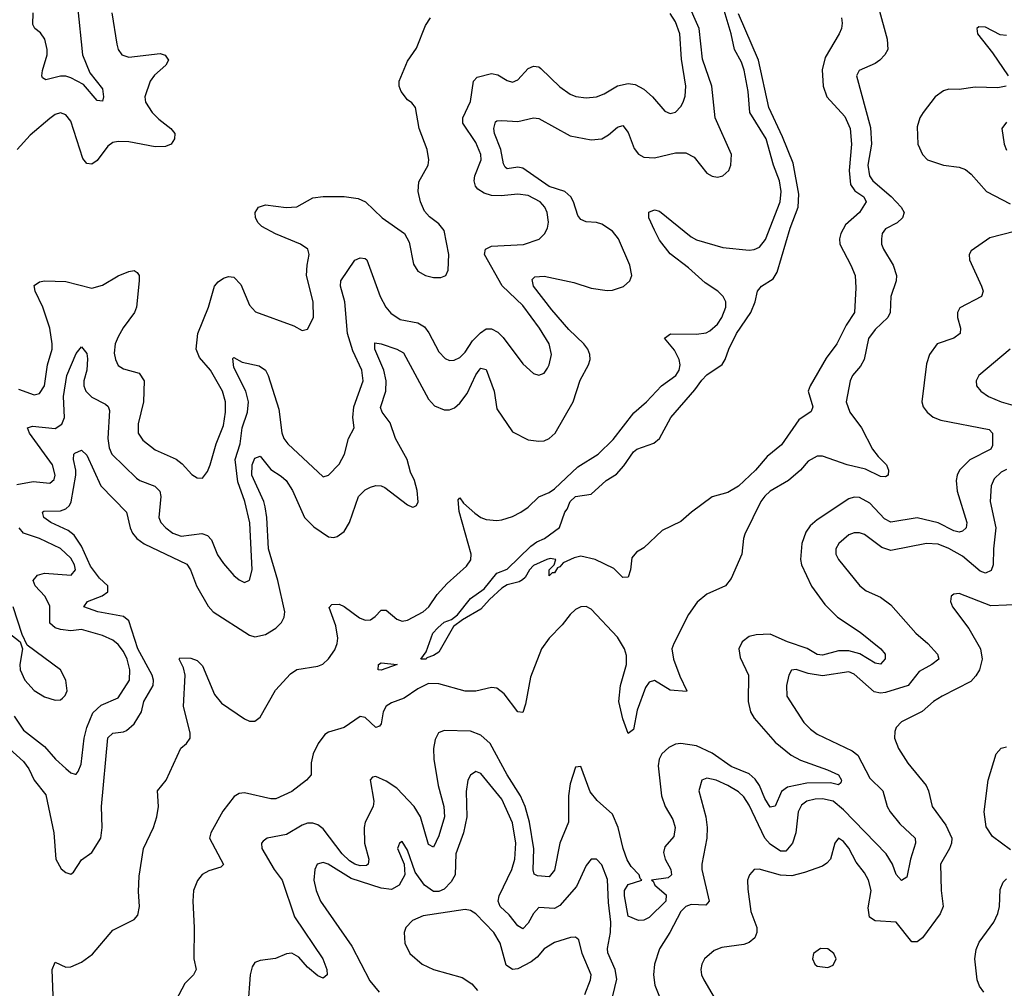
# Model space of a CAD drawing. Header units: inches. Extents: x 1843162 to 1959474, y 907081 to 1016326.
# Tile 292 of 656: x 1922515 to 1926261, y 914838 to 918523. Entities that reach past the tile are written whole.
import ezdxf

# ---------------------------------------------------------------- set-up
doc = ezdxf.new("R2010")
doc.units = ezdxf.units.IN
doc.header["$MEASUREMENT"] = 0
doc.layers.add('B9921', color=7, linetype='Continuous')

msp = doc.modelspace()

# ---------------------------------------------------------------- linework, layer by layer
at = {"layer": 'B9921', "color": 5}
for points, elevation in [([(1922450, 915772.8), (1922530, 915701.4), (1922550, 915672.9), (1922570.6, 915630), (1922613.9, 915573.9), (1922644.4, 915430), (1922653.1, 915330), (1922673.3, 915293.3), (1922690, 915279.2), (1922710, 915272.4), (1922719.7, 915280.3), (1922750, 915327.6), (1922790, 915355), (1922823.2, 915410), (1922828.8, 915450), (1922826.6, 915530), (1922850, 915791.3), (1922870, 915809.5), (1922910, 915813.5), (1922920.8, 915819.2), (1922950, 915845), (1922978, 915890), (1922987.7, 915930), (1923022.4, 915990), (1923023.9, 916010), (1923018.6, 916030), (1922964, 916130), (1922930, 916236.5), (1922910, 916253), (1922812.8, 916270), (1922758.9, 916290), (1922773, 916310), (1922828.8, 916331.2), (1922850, 916346.8), (1922849.9, 916370), (1922818.8, 916398.8), (1922784.8, 916444.8), (1922750, 916520.2), (1922722.5, 916562.5), (1922699.6, 916579.6), (1922634, 916610), (1922606.3, 916630), (1922602, 916650), (1922606.4, 916653.7), (1922670, 916655.3), (1922690, 916662.1), (1922704.7, 916675.3), (1922710.8, 916689.2), (1922728.6, 916790), (1922728.8, 916810), (1922719.6, 916850), (1922721, 916870), (1922725.2, 916874.8), (1922750, 916885.8), (1922770, 916866.4), (1922824.3, 916750), (1922922, 916650), (1922935.5, 916590), (1922944.2, 916570), (1922960.1, 916550), (1922989.2, 916529.2), (1923151.6, 916451.6), (1923164.8, 916430), (1923188, 916370), (1923232.5, 916292.5), (1923250.9, 916270.9), (1923390, 916181.5), (1923410, 916176), (1923450, 916183.7), (1923490, 916208.7), (1923510.6, 916230), (1923521.6, 916250), (1923524.2, 916270), (1923496.8, 916390), (1923461.1, 916510), (1923455.6, 916630), (1923449.6, 916670), (1923444.5, 916690), (1923398.8, 916790), (1923399.5, 916830), (1923410, 916854.7), (1923430, 916862.2), (1923470, 916812.1), (1923510, 916787.1), (1923528.5, 916770), (1923552.8, 916732.8), (1923598.4, 916630), (1923634.2, 916594.2), (1923690, 916555.6), (1923710, 916553.7), (1923722.4, 916557.6), (1923750, 916575.8), (1923770, 916610.3), (1923804, 916710), (1923830, 916735.2), (1923850, 916745.4), (1923870, 916751.4), (1923890, 916750.3), (1923903.9, 916743.9), (1923990, 916678), (1924010, 916668.2), (1924015.3, 916670), (1924025.1, 916674.9), (1924030.7, 916689.3), (1924028, 916732), (1924017.4, 916770), (1924002.4, 916802.4), (1923989.4, 916850), (1923944.8, 916930), (1923925.2, 916990), (1923893.6, 917030), (1923888, 917048), (1923907.7, 917110), (1923908.8, 917150), (1923900.8, 917190), (1923866.5, 917270), (1923866.6, 917293.4), (1923889.8, 917290.2), (1923950, 917270.1), (1923975.7, 917255.7), (1924070, 917080.2), (1924093.9, 917053.9), (1924130, 917039.4), (1924150, 917039.4), (1924170, 917046.6), (1924190, 917064.4), (1924218.2, 917101.8), (1924250, 917172), (1924262.8, 917190), (1924270, 917197.7), (1924290, 917192.9), (1924320.4, 917110), (1924330, 917043.1), (1924390, 916956), (1924450, 916925.5), (1924490, 916919.4), (1924510, 916921.6), (1924530, 916930.2), (1924552.5, 916950), (1924620.7, 917070), (1924647.9, 917152.1), (1924679.9, 917210), (1924685.5, 917230), (1924685, 917250), (1924677.1, 917270), (1924662, 917290), (1924604.9, 917344.9), (1924539.7, 917419.7), (1924470.6, 917510), (1924464.9, 917535.1), (1924475.3, 917544.7), (1924510, 917547.8), (1924623.6, 917523.6), (1924690, 917501.9), (1924750, 917493.7), (1924770, 917494.8), (1924811.9, 917508.1), (1924837.2, 917530), (1924844.1, 917550), (1924837.2, 917590), (1924793.5, 917690), (1924770, 917718.5), (1924730, 917745.4), (1924710, 917751.7), (1924670, 917754.6), (1924650, 917763.2), (1924638.9, 917778.9), (1924622.8, 917830), (1924611.5, 917850), (1924589.2, 917869.2), (1924529.4, 917889.4), (1924430, 917958.4), (1924410, 917962.5), (1924370, 917956.5), (1924362.1, 917962.1), (1924355.5, 917975.5), (1924345.8, 918030), (1924322.1, 918090), (1924319.4, 918110), (1924325.3, 918134.7), (1924330, 918139.3), (1924350, 918140.2), (1924410, 918135.9), (1924470, 918149.6), (1924490, 918147.2), (1924610, 918082.2), (1924690, 918066.3), (1924730, 918070.8), (1924754.9, 918085.1), (1924790, 918114.5), (1924810, 918121.2), (1924830, 918094), (1924853.4, 918033.4), (1924870, 918012.3), (1924890, 918000.2), (1924930, 917997.3), (1925010, 918017.2), (1925050, 918016.4), (1925080.8, 918000.8), (1925130, 917939.6), (1925150, 917927.6), (1925170, 917924), (1925190, 917928.9), (1925213.1, 917950), (1925221.2, 917970), (1925223.7, 918010), (1925161.8, 918150), (1925149.1, 918270), (1925112.8, 918372.8), (1925099.9, 918490), (1925056.3, 918590)], 620), ([(1922642.7, 914810), (1922638.3, 914910), (1922650, 914938), (1922690, 914918.4), (1922710, 914919.6), (1922750, 914937.5), (1922792.1, 914967.9), (1922870, 915058.8), (1922950, 915100.3), (1922964.1, 915115.9), (1922970.9, 915149.1), (1922967.1, 915207.1), (1922970, 915264.7), (1922986.1, 915370), (1923024.6, 915450), (1923036.5, 915490), (1923043.7, 915530), (1923039.8, 915590), (1923072.9, 915630), (1923128.1, 915751.9), (1923150, 915770.2), (1923163.4, 915790), (1923163.6, 915810), (1923138.2, 915910), (1923144.1, 916030), (1923138.1, 916058.1), (1923121.6, 916090), (1923124.4, 916095.6), (1923166.3, 916093.7), (1923190, 916085.8), (1923210, 916065.5), (1923256.6, 915956.6), (1923282.9, 915922.9), (1923370, 915862.9), (1923390, 915855), (1923410, 915854.8), (1923430.6, 915869.4), (1923487.8, 915972.2), (1923545, 916035), (1923570, 916050.8), (1923650, 916063.3), (1923668.3, 916071.7), (1923690, 916091.6), (1923714.2, 916125.8), (1923723.4, 916150), (1923725.1, 916170), (1923717.4, 916217.4), (1923692.5, 916287.5), (1923702.1, 916297.9), (1923730, 916299.2), (1923750, 916291.2), (1923808.1, 916248.1), (1923830, 916239.1), (1923850, 916240.6), (1923867.6, 916252.4), (1923890, 916277.4), (1923902.5, 916277.5), (1923910, 916277.3), (1923950, 916242.3), (1923970, 916235), (1923990, 916238.7), (1924050.7, 916270), (1924072, 916290), (1924103.3, 916336.7), (1924141.2, 916378.8), (1924215.5, 916444.5), (1924231.3, 916468.7), (1924233.3, 916490), (1924187.7, 916652.3), (1924183.8, 916696.2), (1924190, 916703.8), (1924203.4, 916683.4), (1924246.4, 916646.4), (1924270, 916629.6), (1924290, 916622.2), (1924330, 916617.8), (1924350, 916620.1), (1924390, 916633.4), (1924422.4, 916650), (1924450, 916668.9), (1924490, 916707.5), (1924530, 916724.8), (1924550, 916738.7), (1924638.3, 916821.7), (1924716.5, 916870), (1924773.2, 916926.8), (1924851.9, 917028.1), (1924900.2, 917070), (1924957.1, 917130), (1925011.1, 917170), (1925023.9, 917190), (1925027.8, 917210), (1925024.3, 917230), (1925006, 917266), (1924968.8, 917311.2), (1924991.9, 917328.1), (1925090, 917327), (1925127.3, 917332.7), (1925140.7, 917339.3), (1925170, 917365.1), (1925186, 917390), (1925201.8, 917430), (1925201.5, 917450), (1925191.8, 917470), (1925171.2, 917490), (1925122.6, 917522.6), (1925060, 917580), (1924990, 917632.2), (1924950, 917685), (1924930, 917722.8), (1924909.3, 917770), (1924908.4, 917791.6), (1924930, 917799.7), (1924950, 917795.2), (1925070, 917697.1), (1925090, 917686.5), (1925190, 917656.6), (1925290, 917646.8), (1925310, 917648.8), (1925330, 917658.2), (1925353.1, 917686.9), (1925409.1, 917830), (1925412.8, 917870), (1925406.3, 917910), (1925382.9, 917970), (1925355, 918070), (1925292.8, 918170), (1925287.4, 918250), (1925272, 918332), (1925261.8, 918361.8), (1925234.9, 918410), (1925222.5, 918470), (1925179.9, 918610)], 580), ([(1922865.8, 918550), (1922884.3, 918430), (1922889.5, 918409.5), (1922903.6, 918390), (1922930, 918381.1), (1923050, 918395.4), (1923068.1, 918388.1), (1923080.6, 918370), (1923071.2, 918350), (1923028.2, 918311.8), (1923010.9, 918290), (1922991, 918230), (1922993.5, 918210), (1923019, 918170), (1923044.4, 918144.4), (1923090.3, 918110), (1923105.2, 918090), (1923104, 918070), (1923091.6, 918050), (1923070, 918041.6), (1923030, 918039.3), (1922930, 918058.3), (1922890, 918060.6), (1922870, 918056.8), (1922850, 918042.8), (1922810, 917987.9), (1922790, 917973.3), (1922770, 917975.8), (1922755.7, 917995.7), (1922710, 918136.9), (1922690, 918161), (1922670, 918168.6), (1922650, 918163.1), (1922630, 918147.7), (1922555.3, 918084.7), (1922504.9, 918030)], 660), ([(1922735.3, 918575.3), (1922753.8, 918390), (1922781.7, 918321.7), (1922830, 918260.5), (1922834.4, 918230), (1922830, 918213.2), (1922810, 918216.3), (1922757.2, 918277.2), (1922710, 918302.6), (1922690, 918308.9), (1922670, 918308), (1922614.8, 918294.8), (1922602.1, 918302.1), (1922599.1, 918310), (1922602.1, 918330), (1922619.3, 918390), (1922619.5, 918410), (1922610.3, 918450), (1922593.8, 918473.8), (1922573.2, 918490), (1922564.9, 918504.9), (1922566.5, 918550)], 640), ([(1925783.2, 918570), (1925816, 918450), (1925818, 918410), (1925807.3, 918390), (1925788.1, 918370), (1925770, 918356.2), (1925709.4, 918330.6), (1925699.6, 918310), (1925752.7, 918112.7), (1925756, 918050), (1925742.3, 917970), (1925748.4, 917930), (1925760.8, 917910), (1925830.3, 917850.3), (1925869, 917810), (1925880.1, 917790), (1925873.8, 917770), (1925853.9, 917750), (1925810, 917727.9), (1925797, 917710), (1925793.6, 917690), (1925794.4, 917670), (1925801.9, 917650), (1925839.1, 917590), (1925851.3, 917550), (1925849.5, 917530), (1925829.1, 917470), (1925826.5, 917410), (1925818.8, 917390), (1925770, 917344.9), (1925744.8, 917310), (1925727.8, 917230), (1925714.7, 917205.3), (1925684, 917170), (1925674.6, 917150), (1925659.4, 917070), (1925673.2, 917030), (1925718.1, 916970), (1925759.8, 916890), (1925781.1, 916861.1), (1925812.6, 916830), (1925821.3, 916810), (1925819.7, 916790), (1925810, 916783.8), (1925790, 916785.2), (1925733.9, 916813.9), (1925663.4, 916830), (1925570, 916862.3), (1925550, 916862.3), (1925515.7, 916844.3), (1925485.7, 916810), (1925440.9, 916770), (1925371, 916730), (1925350, 916711.2), (1925335, 916690), (1925274.4, 916565.6), (1925268.8, 916550), (1925262.4, 916490), (1925222.4, 916397.6), (1925200.4, 916370), (1925130, 916337.9), (1925093.2, 916306.8), (1925059.6, 916260.4), (1925004.1, 916150), (1924996.8, 916130), (1925003.3, 916090), (1925026.4, 916026.4), (1925054, 915970), (1925052.7, 915967.3), (1924990, 915972.8), (1924930, 916008.9), (1924910, 916002.4), (1924896.7, 915983.3), (1924863.9, 915896.1), (1924850, 915823.1), (1924830, 915808), (1924810, 915863.7), (1924794.2, 915930), (1924800.6, 915990), (1924824.5, 916070), (1924824.5, 916104.5), (1924816.2, 916130), (1924790, 916174.1), (1924690, 916280.7), (1924670, 916290.8), (1924650, 916289.8), (1924630, 916279.7), (1924610, 916261), (1924579.4, 916220.6), (1924529.5, 916170), (1924500.5, 916130), (1924458.4, 916021.6), (1924440.2, 915919.8), (1924430, 915887.8), (1924410, 915889.6), (1924358.7, 915958.7), (1924330, 915979.9), (1924310, 915983), (1924250.7, 915969.3), (1924210, 915969.1), (1924110, 915997.2), (1924070, 915997.4), (1924030, 915978.2), (1923978.5, 915941.5), (1923930, 915924.9), (1923910, 915911.7), (1923898.4, 915890), (1923890, 915844.2), (1923884.1, 915835.9), (1923870, 915829.9), (1923830, 915868.5), (1923810, 915872.3), (1923750, 915831), (1923690, 915813.2), (1923676.4, 915803.6), (1923650.1, 915770), (1923631.6, 915730), (1923623.8, 915696.2), (1923624.5, 915650), (1923605.8, 915630), (1923550, 915587.1), (1923490, 915559.2), (1923470, 915558.7), (1923370, 915582.1), (1923350, 915579.1), (1923331.5, 915568.5), (1923287.5, 915512.5), (1923242.9, 915430), (1923237.1, 915410), (1923290.8, 915309.2), (1923280.4, 915299.6), (1923235.1, 915284.9), (1923208.8, 915271.2), (1923191, 915249), (1923176.6, 915210), (1923173.5, 915170), (1923179.5, 915070), (1923177.2, 914950), (1923186.3, 914910), (1923176, 914890), (1923142.9, 914857.1), (1923097.5, 914770)], 580), ([(1922504.6, 916755.4), (1922566.9, 916766.9), (1922630, 916760.6), (1922646.5, 916773.5), (1922649.8, 916790.2), (1922640.2, 916830), (1922552.5, 916950), (1922544.4, 916970), (1922563.4, 916976.6), (1922650, 916968.3), (1922675.9, 916984.1), (1922684.9, 917010), (1922681.5, 917090), (1922695, 917170), (1922730, 917254), (1922750, 917278.4), (1922770, 917254), (1922772.7, 917232.7), (1922770.6, 917190), (1922759, 917150), (1922759.3, 917130), (1922767, 917110), (1922790, 917087.7), (1922841.2, 917061.2), (1922851.3, 917051.3), (1922856.4, 917036.4), (1922850.1, 916930), (1922855.1, 916895.1), (1922865.5, 916870), (1922959.2, 916779.2), (1922971.8, 916770), (1923029, 916749), (1923048.3, 916730), (1923051.9, 916710), (1923043.9, 916630), (1923052.3, 916610), (1923070.9, 916590), (1923098.2, 916570), (1923130, 916558.8), (1923208.1, 916568.1), (1923230, 916561.2), (1923244.6, 916544.6), (1923267.4, 916487.4), (1923290, 916454.3), (1923330, 916408.9), (1923350, 916391.8), (1923370, 916382.4), (1923390, 916390.6), (1923399.8, 916430), (1923391.2, 916608.8), (1923372.1, 916690), (1923344.6, 916764.6), (1923335.4, 916850), (1923354.1, 916910), (1923361, 916970), (1923381.3, 917030), (1923385.3, 917070), (1923375.2, 917110), (1923330, 917199.6), (1923325.8, 917234.2), (1923330, 917237.6), (1923360.9, 917220.9), (1923426, 917206), (1923450.1, 917190.1), (1923460.6, 917170), (1923501.2, 917041.2), (1923512.1, 916952.1), (1923519.7, 916930), (1923535.2, 916910), (1923670, 916783.8), (1923690, 916790.4), (1923730, 916832), (1923750.8, 916870), (1923765.6, 916930), (1923787.3, 916970), (1923782.6, 917010), (1923786.1, 917050), (1923821.9, 917150), (1923817.3, 917190), (1923783.1, 917263.1), (1923762, 917330), (1923751.7, 917450), (1923735.6, 917510), (1923736.5, 917530), (1923790, 917608.7), (1923810, 917617.3), (1923830, 917615.1), (1923836, 917610), (1923886.1, 917470), (1923908.7, 917430), (1923927.3, 917407.3), (1923962.2, 917382.2), (1924030, 917369.5), (1924055.5, 917355.5), (1924072.4, 917332.4), (1924110, 917259.5), (1924133.9, 917233.9), (1924150, 917226.7), (1924167.9, 917227.9), (1924190, 917237.8), (1924210, 917258.8), (1924237.9, 917302.1), (1924267.9, 917332.1), (1924290, 917347.5), (1924310, 917347.9), (1924334.3, 917334.3), (1924354.3, 917314.3), (1924430, 917214.4), (1924470, 917177.6), (1924490, 917170.4), (1924510, 917178.4), (1924522.7, 917197.3), (1924530, 917210.7), (1924538.9, 917250), (1924529.8, 917290), (1924493, 917350), (1924430, 917435.8), (1924350.9, 917510.9), (1924283.4, 917630), (1924287.2, 917650), (1924310, 917661.3), (1924431.4, 917668.6), (1924491.5, 917688.5), (1924511.7, 917708.3), (1924523.5, 917730), (1924526.7, 917753.3), (1924522.6, 917790), (1924513.6, 917810), (1924494.8, 917830), (1924450, 917854.7), (1924410, 917859.9), (1924347, 917853), (1924310, 917854.4), (1924282.9, 917862.9), (1924258.6, 917878.6), (1924249.2, 917890), (1924244.3, 917910), (1924247.1, 917930), (1924270.4, 917990), (1924269.4, 918010), (1924250, 918056.8), (1924200.6, 918130), (1924201.3, 918150), (1924230, 918212.2), (1924241.2, 918290), (1924255.4, 918304.6), (1924310, 918318.6), (1924333.8, 918313.8), (1924370, 918291.6), (1924390, 918286), (1924410, 918295), (1924450, 918338), (1924470, 918346.2), (1924490, 918343.5), (1924497.9, 918337.9), (1924570, 918267.6), (1924610, 918240.6), (1924631.5, 918231.5), (1924670, 918226.2), (1924709.9, 918230.1), (1924738.8, 918241.2), (1924790, 918272.2), (1924830, 918281), (1924856.4, 918276.4), (1924890, 918258.9), (1924923.2, 918230), (1924970, 918175.3), (1924990, 918167.2), (1925010, 918172.2), (1925030, 918192.7), (1925039.2, 918210), (1925047, 918233), (1925049.8, 918270), (1925033.4, 918373.4), (1925027.2, 918470), (1925010, 918515.8), (1924990, 918547)], 640), ([(1922510, 917117.8), (1922570, 917096.5), (1922590, 917101.3), (1922609.3, 917130.7), (1922621.3, 917210), (1922638.7, 917270), (1922638.1, 917290), (1922629.9, 917350), (1922603.1, 917430), (1922573.8, 917490), (1922570, 917512.4), (1922590, 917525.5), (1922610, 917529.3), (1922690, 917528), (1922790, 917501.5), (1922830, 917513), (1922890, 917548.6), (1922930, 917565.8), (1922950, 917568.7), (1922961.7, 917561.7), (1922970.2, 917550.2), (1922970.2, 917530.2), (1922959.7, 917430), (1922952.2, 917410), (1922908.6, 917351.4), (1922890, 917316.3), (1922878.9, 917290), (1922874.3, 917254.3), (1922879.1, 917230), (1922890, 917207.4), (1922910, 917194.7), (1922970, 917178), (1922988.8, 917150), (1922986.7, 917070), (1922966.2, 916986.2), (1922966, 916950), (1922983.3, 916923.3), (1923030, 916887.2), (1923110.9, 916850.9), (1923133.5, 916833.5), (1923170, 916792.7), (1923190, 916780.5), (1923210, 916779.1), (1923230, 916804), (1923239.8, 916830), (1923262.9, 916910), (1923290, 916979.3), (1923298.5, 917030), (1923298.5, 917070), (1923286.9, 917110), (1923241.1, 917190), (1923198.8, 917238.8), (1923186.3, 917270), (1923192.8, 917330), (1923233.7, 917430), (1923256.1, 917510), (1923270, 917526.5), (1923290, 917539.7), (1923310, 917546), (1923330, 917543.6), (1923356.1, 917516.1), (1923390, 917437.1), (1923412.3, 917412.3), (1923558.5, 917358.5), (1923590, 917340.5), (1923610, 917346), (1923632.6, 917390), (1923631.9, 917450), (1923606.8, 917550), (1923608.3, 917590), (1923615.9, 917630), (1923611.6, 917650), (1923584, 917670), (1923488.2, 917708.2), (1923436, 917736.1), (1923422.3, 917750), (1923412.2, 917770), (1923410.8, 917790), (1923424, 917810), (1923450, 917819.3), (1923528.8, 917808.8), (1923570, 917811.8), (1923630, 917845.4), (1923670, 917851.3), (1923750, 917851.4), (1923802.6, 917842.6), (1923830.2, 917830.3), (1923894.4, 917770), (1923979.5, 917710), (1923996.9, 917676.9), (1924013.9, 917593.9), (1924030, 917566.7), (1924058.8, 917550), (1924090, 917542.6), (1924117.7, 917542.3), (1924136, 917550), (1924145.1, 917570), (1924148.3, 917630), (1924130, 917722), (1924110, 917747), (1924074, 917774), (1924055.1, 917795), (1924039.7, 917830), (1924031, 917870), (1924034, 917906), (1924069.5, 917970.5), (1924072.3, 917990), (1924065.1, 918030), (1924035.4, 918110), (1924020.9, 918190), (1924007.6, 918207.6), (1923990, 918218), (1923967, 918250), (1923959.5, 918270), (1923959.5, 918290), (1923990, 918366), (1924024.6, 918415.4), (1924059.2, 918500.8), (1924078, 918530)], 660), ([(1925641.8, 918530), (1925644.5, 918510), (1925642.2, 918490), (1925633.6, 918470), (1925579.9, 918380.1), (1925567.9, 918332.1), (1925572.2, 918270), (1925586.5, 918230), (1925654.6, 918154.6), (1925674.8, 918110), (1925680.1, 918050), (1925671.1, 917950), (1925676, 917896), (1925692.6, 917872.6), (1925727.1, 917850), (1925736.2, 917830), (1925710.1, 917789.9), (1925656.6, 917743.4), (1925639, 917710), (1925633.8, 917690), (1925635.9, 917670), (1925678, 917590), (1925693.4, 917550), (1925696.2, 917503.8), (1925691, 917410), (1925659.2, 917360.8), (1925624.1, 917290), (1925583.7, 917236.3), (1925522.8, 917130), (1925514.9, 917110), (1925533.4, 917050), (1925526.9, 917033.1), (1925479.5, 917000.5), (1925413.6, 916906.4), (1925358.5, 916861.5), (1925315.2, 916810), (1925250, 916748.2), (1925210, 916724.8), (1925150, 916707.6), (1925070.6, 916650), (1925030, 916614.5), (1924959.9, 916580.1), (1924890, 916514), (1924862, 916498), (1924844.5, 916475.5), (1924838.7, 916430), (1924830, 916402.7), (1924810, 916400.9), (1924775.3, 916435.3), (1924705.2, 916470), (1924650, 916482.2), (1924624.2, 916475.8), (1924583.4, 916456.6), (1924570, 916441.2), (1924561.4, 916438.6), (1924550, 916419), (1924541, 916419), (1924530, 916408), (1924529.2, 916430), (1924549, 916450), (1924555.3, 916470), (1924533.6, 916473.6), (1924521, 916470), (1924470, 916446.3), (1924454.9, 916430), (1924438.9, 916401.1), (1924427.6, 916392.4), (1924415.2, 916384.8), (1924370, 916372.9), (1924350, 916360.8), (1924302.3, 916317.7), (1924270, 916280.3), (1924200.2, 916239.8), (1924165.7, 916214.3), (1924110, 916117.2), (1924090, 916103.9), (1924064.5, 916095.5), (1924061, 916090), (1924041.2, 916090), (1924061.7, 916118.3), (1924087.6, 916190), (1924106, 916210), (1924130, 916230.7), (1924158, 916242), (1924180.6, 916259.4), (1924230, 916320.7), (1924282.6, 916357.5), (1924330, 916417.6), (1924370, 916433.2), (1924459.8, 916520.2), (1924482.8, 916537.2), (1924512, 916550), (1924569.2, 916590.8), (1924588.7, 916650), (1924598.6, 916661.4), (1924610, 916690.3), (1924629.7, 916710), (1924690, 916718), (1924746, 916770), (1924786.1, 916793.9), (1924814.2, 916825.8), (1924850, 916878.7), (1924863.6, 916890), (1924927.4, 916912.6), (1924949.6, 916930), (1924992.8, 917010), (1925084.5, 917115.5), (1925110, 917151.6), (1925130, 917172.9), (1925188.1, 917211.9), (1925199.7, 917230), (1925213.1, 917270), (1925242, 917330), (1925296.5, 917410), (1925314, 917450), (1925322.7, 917490), (1925338, 917510), (1925381.9, 917538.1), (1925397.5, 917562.5), (1925447.2, 917730), (1925477.3, 917810), (1925480.2, 917859.8), (1925457.5, 917977.5), (1925417.9, 918077.9), (1925365, 918190), (1925325.9, 918370), (1925250, 918546.3)], 560), ([(1926270, 918462.8), (1926245.9, 918465.9), (1926190, 918495.5), (1926164.2, 918495.8), (1926156.3, 918490), (1926159.5, 918470), (1926217.1, 918397.1), (1926276.2, 918310)], 620), ([(1926268.2, 918270), (1926236.3, 918263.7), (1926150, 918267.1), (1926090, 918257.5), (1926050, 918258.7), (1926030, 918253.2), (1925998.8, 918230), (1925953.1, 918170), (1925940.4, 918150), (1925930, 918116), (1925932.4, 918050), (1925950, 918010.2), (1925969.7, 917989.7), (1926029.5, 917969.5), (1926090, 917962), (1926113.9, 917953.9), (1926135.8, 917935.8), (1926193.4, 917870), (1926283.1, 917823.1)], 620), ([(1926270, 918133.7), (1926252.2, 918110), (1926260.8, 918050), (1926270, 918026.7)], 640), ([(1926350.3, 917730), (1926205.9, 917694.1), (1926135.4, 917644.6), (1926127.1, 917630), (1926128.4, 917610), (1926174.5, 917510), (1926180.7, 917490), (1926174.6, 917470), (1926092.7, 917427.3), (1926082.8, 917410), (1926083.5, 917390), (1926094.7, 917350), (1926093.6, 917330), (1926068.8, 917311.2), (1926006.2, 917290), (1925977.4, 917250), (1925965.7, 917214.3), (1925947.6, 917070), (1925952.9, 917050), (1925967.3, 917030), (1925990.6, 917010.6), (1926019.4, 916999.4), (1926203.9, 916963.9), (1926217.1, 916950), (1926216.4, 916903.6), (1926210, 916889.1), (1926130, 916849.2), (1926090.8, 916810), (1926081.5, 916790), (1926078.8, 916770), (1926082.6, 916730), (1926118.8, 916610), (1926115.8, 916590), (1926102.7, 916577.3), (1926090, 916573.6), (1926070, 916579.3), (1926010, 916608.7), (1925930, 916627.9), (1925830, 916612.3), (1925805, 916625), (1925750, 916684.1), (1925710, 916705.6), (1925690, 916706.9), (1925670, 916700.2), (1925550, 916620.9), (1925522.7, 916597.3), (1925506.6, 916573.4), (1925490.7, 916530), (1925485.5, 916470), (1925490.1, 916450), (1925527.6, 916367.6), (1925578, 916298), (1925626.2, 916250), (1925713, 916193), (1925792.1, 916130), (1925808.3, 916110), (1925808.2, 916091.8), (1925790, 916071.9), (1925770, 916075.6), (1925711.3, 916111.2), (1925670, 916122.3), (1925630, 916122.8), (1925570, 916106.1), (1925550, 916108.2), (1925511.5, 916131.5), (1925436.9, 916156.9), (1925370, 916186.2), (1925316.7, 916183.3), (1925290, 916176.5), (1925263.9, 916156.1), (1925251.1, 916130), (1925256.2, 916096.2), (1925288.6, 916030), (1925286.3, 915930), (1925295.7, 915890), (1925310, 915866.2), (1925390, 915774.8), (1925450, 915725.4), (1925486.2, 915706.2), (1925588.8, 915670), (1925630, 915650.1), (1925642.4, 915630), (1925640, 915620), (1925630, 915612.8), (1925599.7, 915619.7), (1925510, 915618.8), (1925437, 915603), (1925413.4, 915586.6), (1925390, 915531.1), (1925370, 915527.8), (1925350, 915560.3), (1925329.6, 915610), (1925313.3, 915633.3), (1925290, 915653.6), (1925222.4, 915682.4), (1925150, 915732.3), (1925090, 915760.3), (1925030, 915769.4), (1925010, 915766.6), (1924985.2, 915754.8), (1924958.7, 915730), (1924948.3, 915710), (1924944.7, 915684.7), (1924957.4, 915570), (1924971.5, 915530), (1925000.6, 915480.6), (1925009, 915450), (1925004.3, 915415.7), (1924970, 915376.3), (1924965.2, 915354.8), (1924971.6, 915330), (1924992.2, 915290), (1924995.1, 915270), (1924982, 915258), (1924918.8, 915250), (1924925.7, 915245.7), (1924932.3, 915230), (1924974.2, 915194.2), (1924974.1, 915170), (1924910, 915107.1), (1924890, 915097), (1924870, 915096), (1924830, 915112.7), (1924816.6, 915190), (1924816.4, 915210), (1924830, 915232.9), (1924882.7, 915250), (1924876.1, 915256.1), (1924872.4, 915270), (1924841.4, 915301.4), (1924826.6, 915326.6), (1924810.6, 915370), (1924791.8, 915450), (1924770, 915501.1), (1924712.8, 915552.8), (1924685.4, 915585.4), (1924650, 915682.7), (1924630, 915679), (1924610, 915616), (1924603.8, 915570), (1924603.6, 915470), (1924570.1, 915389.9), (1924550, 915288.2), (1924530, 915262), (1924485.5, 915265.5), (1924473, 915273), (1924468.6, 915288.6), (1924471.7, 915368.3), (1924455.4, 915470), (1924438.2, 915530), (1924420.7, 915570), (1924369.9, 915650), (1924305.4, 915770), (1924270, 915801.2), (1924230, 915816.6), (1924130, 915818.7), (1924109.1, 915810), (1924095.4, 915784.6), (1924089.6, 915750.4), (1924091.2, 915710), (1924106.8, 915610), (1924128.9, 915530), (1924131.6, 915490), (1924110, 915418), (1924090, 915375.4), (1924070, 915385.1), (1924039.8, 915490), (1924015.8, 915530), (1923950, 915599.5), (1923910, 915626.4), (1923870, 915643.5), (1923858, 915642), (1923848.4, 915631.6), (1923862.5, 915550), (1923859.8, 915530), (1923829.4, 915470.6), (1923825.7, 915450), (1923827, 915390), (1923843.3, 915330), (1923841.1, 915310), (1923834.4, 915305.6), (1923810, 915303.8), (1923790, 915309.9), (1923770, 915323), (1923742.1, 915350), (1923670, 915444.9), (1923650, 915460.2), (1923630, 915466.7), (1923610, 915465.9), (1923590, 915458.5), (1923530, 915423.2), (1923456.3, 915410), (1923441.4, 915398.6), (1923435.2, 915390), (1923435.9, 915370), (1923483.5, 915290), (1923513.1, 915250), (1923560.9, 915110), (1923668.2, 914950), (1923683.1, 914910), (1923684.9, 914890), (1923670, 914877), (1923650, 914885.1), (1923610, 914918), (1923576.7, 914956.7), (1923550, 914972.3), (1923530, 914969.1), (1923488.1, 914951.9), (1923430, 914944.3), (1923410, 914936.5), (1923400.1, 914919.9), (1923391.9, 914890), (1923382.7, 914770)], 620), ([(1926284, 917270), (1926164.9, 917170), (1926154.9, 917150), (1926155.3, 917130), (1926172, 917110), (1926201.3, 917090), (1926250.1, 917070.1), (1926330, 917046.8)], 640), ([(1926270, 916812.4), (1926250, 916802), (1926223.3, 916776.7), (1926210.9, 916750), (1926207, 916690), (1926229.5, 916590), (1926219.7, 916510), (1926219.4, 916450), (1926211.7, 916428.3), (1926190, 916418), (1926170, 916424.9), (1926102.1, 916482.1), (1926050, 916511.5), (1926010, 916527.6), (1925966, 916530), (1925830, 916503.4), (1925795.1, 916515.1), (1925730, 916565.3), (1925710, 916571.6), (1925690, 916570.7), (1925670, 916563.1), (1925631.8, 916530), (1925620.3, 916510), (1925620.3, 916490), (1925630.3, 916470), (1925711.5, 916370), (1925735.3, 916350), (1925790, 916326.4), (1925830, 916296.9), (1925924.4, 916190), (1925970, 916150.2), (1926007.2, 916110), (1926012.3, 916090), (1925986.3, 916070), (1925936.9, 916043.1), (1925895.5, 915990), (1925810, 915963.3), (1925790, 915960.9), (1925766.6, 915966.6), (1925690, 916033.7), (1925670, 916041.9), (1925570, 916027.1), (1925515.5, 916035.5), (1925470, 916050.8), (1925451.8, 916048.2), (1925441.5, 916030), (1925432.3, 915990), (1925433.6, 915950), (1925499.2, 915850), (1925523.9, 915823.9), (1925550, 915805), (1925682.3, 915742.3), (1925704.7, 915724.7), (1925750, 915637.3), (1925799.3, 915590), (1925816.2, 915530), (1925826.9, 915510), (1925863.7, 915463.7), (1925921.7, 915410), (1925923.9, 915390), (1925904.3, 915330), (1925890, 915260.9), (1925870, 915248.3), (1925850, 915271.3), (1925835.9, 915310), (1925812.1, 915350), (1925650, 915516.9), (1925610, 915550.3), (1925570, 915559.2), (1925542, 915558), (1925509.7, 915550.3), (1925490, 915535.2), (1925476.8, 915510), (1925468.7, 915430), (1925455.5, 915390), (1925430, 915360.5), (1925410, 915360.6), (1925370, 915386.1), (1925349.7, 915409.7), (1925290, 915535.5), (1925270, 915567.2), (1925250, 915586.3), (1925210, 915610.4), (1925165.1, 915630), (1925130, 915637.4), (1925110.5, 915630), (1925099.2, 915590), (1925126, 915490), (1925130.9, 915450), (1925129.5, 915410), (1925111, 915310), (1925111, 915290), (1925138.6, 915170), (1925125.5, 915154.5), (1925070, 915157.1), (1925050, 915149.2), (1925030.1, 915129.9), (1924988.3, 915050), (1924950, 914988.8), (1924930.1, 914930), (1924926.2, 914890), (1924931.4, 914850), (1924950, 914806.3)], 640), ([(1922493.5, 915873.5), (1922530, 915820.6), (1922610, 915757.6), (1922651.3, 915710), (1922690, 915674), (1922710, 915658), (1922726.6, 915653.4), (1922730, 915652.7), (1922736.9, 915663.1), (1922749, 915691), (1922760.2, 915790), (1922770.4, 915830), (1922793.1, 915886.9), (1922824.9, 915915.1), (1922890, 915943.2), (1922932.2, 916010), (1922933.8, 916050), (1922924.1, 916090), (1922910, 916119.8), (1922890, 916145.8), (1922870, 916162.2), (1922830, 916180.6), (1922750, 916202.9), (1922710, 916198.3), (1922670, 916203.5), (1922649.8, 916210), (1922630, 916227.2), (1922630, 916293.3), (1922610.3, 916330.3), (1922574.3, 916370), (1922566.3, 916390), (1922583.1, 916410), (1922610, 916417.5), (1922710.5, 916409.5), (1922727.9, 916430), (1922723.6, 916450), (1922710, 916475.2), (1922670, 916510.9), (1922590, 916549.4), (1922529.9, 916570), (1922513.5, 916590)], 640), ([(1926330, 916298.7), (1926210, 916294), (1926090, 916340.5), (1926070, 916338.4), (1926059.1, 916330), (1926056.4, 916310), (1926063.7, 916290), (1926126.7, 916206.7), (1926170.9, 916130), (1926177.8, 916090), (1926167, 916050), (1926153.4, 916026.6), (1926134.2, 916005.8), (1926025.3, 915950), (1925992, 915930), (1925948.6, 915891.4), (1925870, 915852.2), (1925850.3, 915830), (1925844.7, 915815.3), (1925843.8, 915790), (1925858.6, 915750), (1925894.3, 915694.3), (1925964.2, 915610), (1925973, 915590), (1925987.1, 915530), (1926039.5, 915459.5), (1926061.6, 915410), (1926061.1, 915390), (1926053.2, 915370), (1926019.1, 915310), (1926021.1, 915210), (1926029.4, 915150), (1926018, 915122), (1925950, 915030.8), (1925930, 915015.6), (1925910, 915015.4), (1925850, 915089.8), (1925770, 915095.2), (1925748.9, 915108.9), (1925743.9, 915143.9), (1925754.4, 915210), (1925745, 915250), (1925730, 915278), (1925698, 915318), (1925670, 915371.5), (1925650, 915396.9), (1925630, 915409.3), (1925617.1, 915390), (1925600.3, 915330), (1925586.3, 915313.7), (1925570, 915303.5), (1925501.7, 915278.3), (1925453.4, 915266.6), (1925410, 915268.5), (1925328.8, 915291.2), (1925310, 915289.6), (1925292.2, 915270), (1925284.4, 915250), (1925285.1, 915214.9), (1925297.1, 915130), (1925319.5, 915070), (1925320.1, 915050), (1925312, 915030), (1925290, 915012.5), (1925270, 915004.6), (1925186.2, 914993.8), (1925157.4, 914982.6), (1925121.3, 914950), (1925110.4, 914930), (1925107, 914910), (1925108.7, 914890), (1925118, 914870), (1925200.2, 914730)], 660), ([(1922392.2, 916252.2), (1922516.4, 916156.4), (1922526, 916130), (1922515.8, 916070), (1922517.2, 916050), (1922534.9, 916010), (1922570, 915971.5), (1922610, 915946.7), (1922650, 915934.3), (1922670, 915935.6), (1922678.1, 915941.8), (1922688, 915952), (1922695.5, 915970), (1922690.6, 916010.6), (1922669.8, 916049.8), (1922543.6, 916143.6), (1922524.7, 916184.7), (1922490, 916289.5)], 660), ([(1926285.6, 915365.6), (1926215.9, 915415.9), (1926192.9, 915452.9), (1926184.4, 915510), (1926199.5, 915630), (1926230.8, 915730), (1926250, 915752), (1926270, 915757.4)], 660), ([(1924771.7, 914810), (1924787.3, 914872.7), (1924781.1, 914910), (1924753, 914973), (1924751.2, 914990), (1924762.5, 915050), (1924764.7, 915090), (1924755.1, 915164.9), (1924752.1, 915252.1), (1924730, 915307.8), (1924710, 915329.6), (1924690, 915329.6), (1924670, 915305.6), (1924634, 915226), (1924570, 915153.5), (1924550, 915141.4), (1924490, 915145.8), (1924470, 915123.1), (1924450, 915086.2), (1924430, 915064.8), (1924410, 915075.5), (1924377.7, 915117.7), (1924342.6, 915150), (1924335.5, 915170), (1924339.2, 915190), (1924387.5, 915290), (1924399.3, 915330), (1924402.2, 915390), (1924390, 915468), (1924350, 915557.3), (1924270, 915655.4), (1924250, 915663.6), (1924230, 915649.5), (1924220.2, 915630), (1924213.5, 915586.5), (1924216.1, 915490), (1924203.6, 915430), (1924174.1, 915350), (1924171.6, 915270), (1924157.3, 915242.7), (1924130, 915215), (1924110, 915206.2), (1924090, 915206.7), (1924055.9, 915230), (1924019.9, 915279.9), (1923990, 915363.7), (1923970, 915396.2), (1923960.7, 915390), (1923953, 915370), (1923977.6, 915310), (1923980.2, 915270), (1923959.4, 915230), (1923930, 915214.1), (1923890, 915218.6), (1923776.2, 915256.2), (1923689.2, 915310.8), (1923670, 915316.5), (1923647.2, 915310), (1923638.5, 915290), (1923634.4, 915250), (1923642.9, 915210), (1923659.7, 915170), (1923778.6, 914998.6), (1923847, 914867), (1923883.2, 914823.2)], 640), ([(1926183.2, 914823.2), (1926166.7, 914846.7), (1926158.1, 914870), (1926149.9, 914950), (1926154.6, 914985.4), (1926166.2, 915013.8), (1926221.1, 915090), (1926237.3, 915122.7), (1926243.1, 915150), (1926246.2, 915213.8), (1926257.7, 915242.3), (1926270, 915254.3)], 660), ([(1924665.4, 914814.6), (1924687.5, 914870), (1924689.8, 914890), (1924655.4, 914970), (1924642, 915022), (1924630, 915032.8), (1924611.1, 915031.1), (1924550, 915012.2), (1924511.1, 914988.9), (1924483.5, 914956.4), (1924461.5, 914938.5), (1924410, 914911.7), (1924389.9, 914909.9), (1924366.6, 914926.6), (1924343.8, 915010), (1924319.1, 915050), (1924250, 915121.5), (1924230, 915134.2), (1924210, 915138), (1924050, 915114), (1924010, 915096.8), (1923984.6, 915070), (1923978.3, 915050), (1923980.2, 915010), (1923999.6, 914970), (1924046.4, 914930), (1924090, 914909.2), (1924199.1, 914879.1), (1924235, 914855), (1924257.1, 914830)], 660)]:
    msp.add_lwpolyline(points, dxfattribs=dict(at, elevation=elevation))
for points, elevation in [([(1923890, 916048.3), (1923879, 916050), (1923879.7, 916070), (1923890, 916076.5), (1923950.7, 916070)], 560), ([(1925562, 914990), (1925536, 914970), (1925531, 914950), (1925541, 914930), (1925550, 914922.8), (1925590, 914917.3), (1925610, 914926.8), (1925621.2, 914950), (1925613.2, 914970), (1925590, 914989)], 680)]:
    msp.add_lwpolyline(points, close=True, dxfattribs=dict(at, elevation=elevation))

doc.saveas('drawing.dxf')
